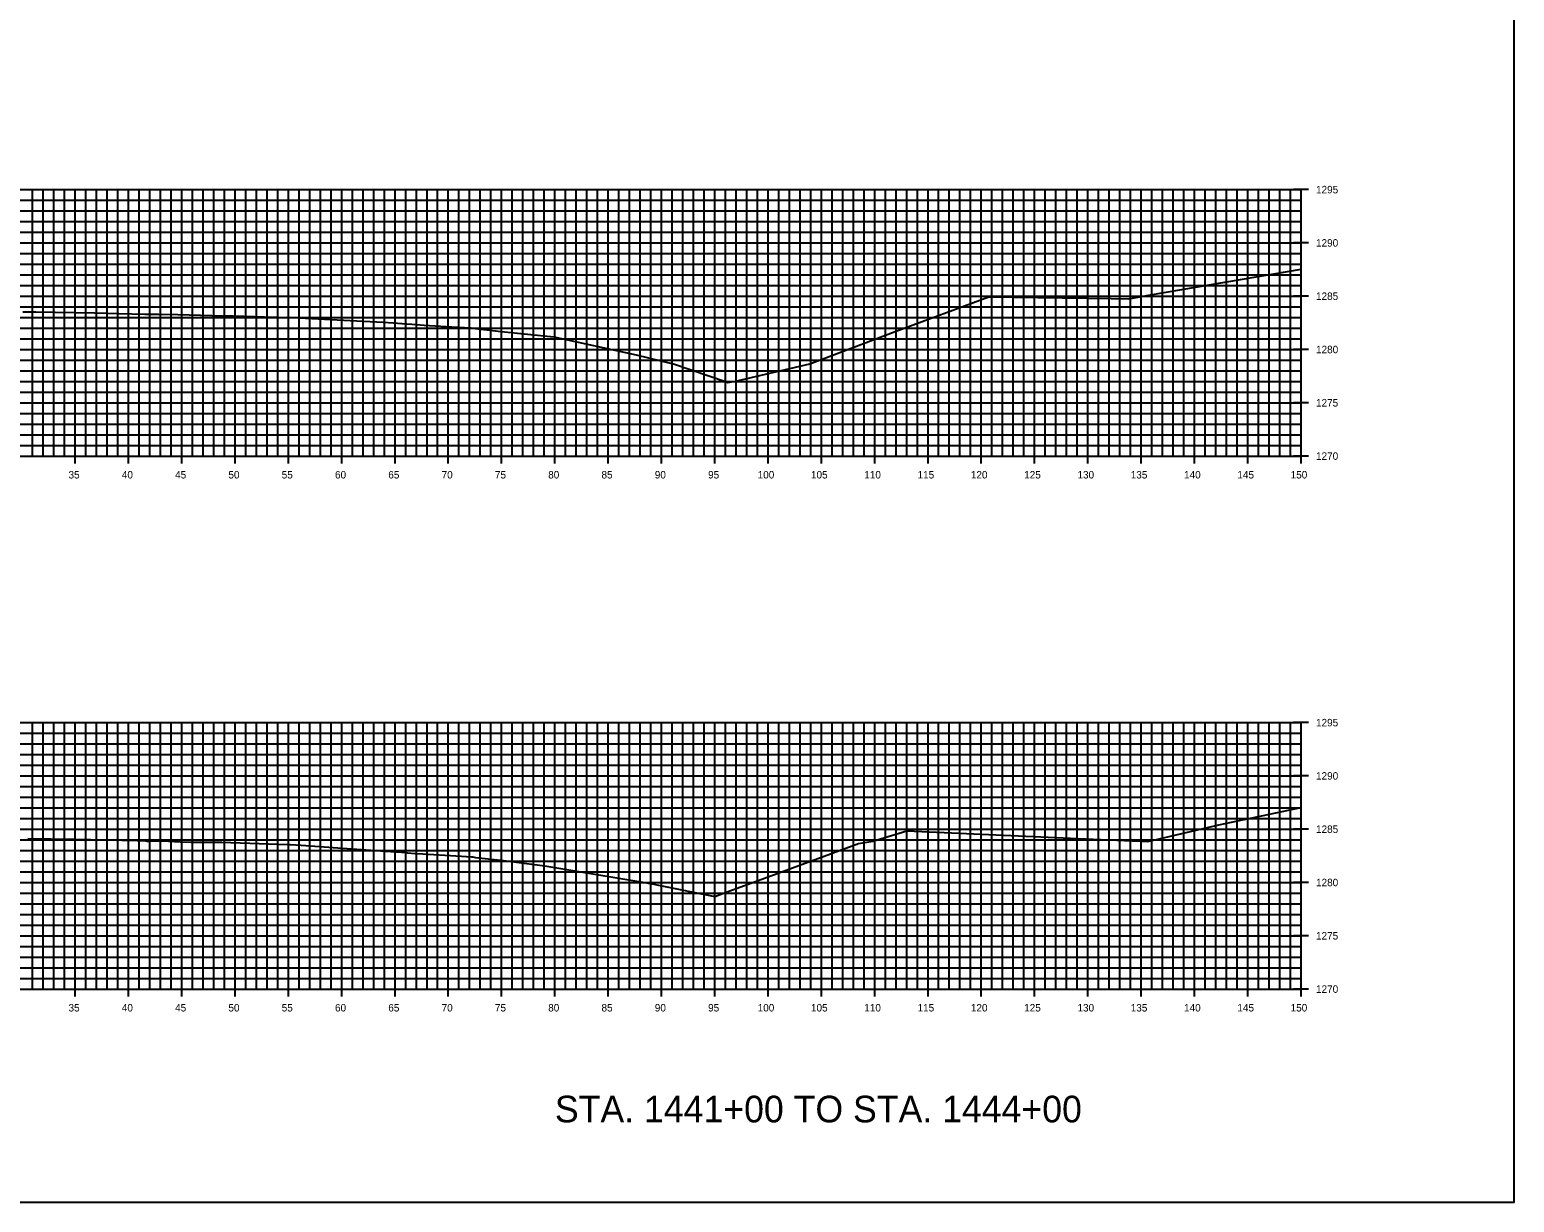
# Model space of a CAD drawing. Extents: x 674939 to 678919, y 750652 to 765176.
# Drawn here: x 678779.3 to 678918.5, y 758972.6 to 759082.6 of the extents above; entities that cross this region are included whole.
import ezdxf

# ---------------------------------------------------------------- set-up
doc = ezdxf.new("R2010")
doc.units = 0
for name, color, linetype in [('R_Axis', 7, 'Continuous'), ('R_Axis Annot', 7, 'Continuous'), ('R_Draft', 7, 'Continuous'), ('R_Exist Surface', 7, 'Continuous'), ('R_Grid', 7, 'Continuous'), ('R_No Plot', 7, 'Continuous')]:
    doc.layers.add(name, color=color, linetype=linetype)

msp = doc.modelspace()

# ---------------------------------------------------------------- linework, layer by layer
at = {"layer": 'R_Axis'}
for p, q in [((678899.23, 759067.55), (678897.83, 759067.55)), ((678898.53, 759042.55), (678898.53, 759067.55)), ((678899.23, 759062.55), (678897.83, 759062.55)), ((678899.23, 759057.55), (678897.83, 759057.55)), ((678899.23, 759052.55), (678897.83, 759052.55)), ((678899.23, 759047.55), (678897.83, 759047.55)), ((678783.53, 759041.85), (678783.53, 759043.25)), ((678788.53, 759041.85), (678788.53, 759043.25)), ((678793.53, 759041.85), (678793.53, 759043.25)), ((678798.53, 759041.85), (678798.53, 759043.25)), ((678803.53, 759041.85), (678803.53, 759043.25)), ((678808.53, 759041.85), (678808.53, 759043.25)), ((678813.53, 759041.85), (678813.53, 759043.25)), ((678818.53, 759041.85), (678818.53, 759043.25)), ((678823.53, 759041.85), (678823.53, 759043.25)), ((678828.53, 759041.85), (678828.53, 759043.25)), ((678833.53, 759041.85), (678833.53, 759043.25)), ((678838.53, 759041.85), (678838.53, 759043.25)), ((678843.53, 759041.85), (678843.53, 759043.25)), ((678848.53, 759041.85), (678848.53, 759043.25)), ((678853.53, 759041.85), (678853.53, 759043.25)), ((678858.53, 759041.85), (678858.53, 759043.25)), ((678863.53, 759041.85), (678863.53, 759043.25)), ((678868.53, 759041.85), (678868.53, 759043.25)), ((678873.53, 759041.85), (678873.53, 759043.25)), ((678878.53, 759041.85), (678878.53, 759043.25)), ((678883.53, 759041.85), (678883.53, 759043.25)), ((678888.53, 759041.85), (678888.53, 759043.25)), ((678893.53, 759041.85), (678893.53, 759043.25)), ((678898.53, 759041.85), (678898.53, 759043.25)), ((678598.53, 759042.55), (678898.53, 759042.55)), ((678899.23, 759042.55), (678897.83, 759042.55)), ((678899.23, 759017.55), (678897.83, 759017.55)), ((678898.53, 758992.55), (678898.53, 759017.55)), ((678899.23, 759012.55), (678897.83, 759012.55)), ((678899.23, 759007.55), (678897.83, 759007.55)), ((678899.23, 759002.55), (678897.83, 759002.55)), ((678899.23, 758997.55), (678897.83, 758997.55)), ((678783.53, 758991.85), (678783.53, 758993.25)), ((678788.53, 758991.85), (678788.53, 758993.25)), ((678793.53, 758991.85), (678793.53, 758993.25)), ((678798.53, 758991.85), (678798.53, 758993.25)), ((678803.53, 758991.85), (678803.53, 758993.25)), ((678808.53, 758991.85), (678808.53, 758993.25)), ((678813.53, 758991.85), (678813.53, 758993.25)), ((678818.53, 758991.85), (678818.53, 758993.25)), ((678823.53, 758991.85), (678823.53, 758993.25)), ((678828.53, 758991.85), (678828.53, 758993.25)), ((678833.53, 758991.85), (678833.53, 758993.25)), ((678838.53, 758991.85), (678838.53, 758993.25)), ((678843.53, 758991.85), (678843.53, 758993.25)), ((678848.53, 758991.85), (678848.53, 758993.25)), ((678853.53, 758991.85), (678853.53, 758993.25)), ((678858.53, 758991.85), (678858.53, 758993.25)), ((678863.53, 758991.85), (678863.53, 758993.25)), ((678868.53, 758991.85), (678868.53, 758993.25)), ((678873.53, 758991.85), (678873.53, 758993.25)), ((678878.53, 758991.85), (678878.53, 758993.25)), ((678883.53, 758991.85), (678883.53, 758993.25)), ((678888.53, 758991.85), (678888.53, 758993.25)), ((678893.53, 758991.85), (678893.53, 758993.25)), ((678898.53, 758991.85), (678898.53, 758993.25)), ((678598.53, 758992.55), (678898.53, 758992.55)), ((678899.23, 758992.55), (678897.83, 758992.55))]:
    msp.add_line(p, q, dxfattribs=at)
at = {"layer": 'R_Exist Surface'}
for points in [[(678778.61, 759056.09), (678779.83, 759056.07), (678781.66, 759056.04), (678783.45, 759056.02), (678785.35, 759055.99), (678787.61, 759055.94), (678790.05, 759055.88), (678790.23, 759055.86), (678790.34, 759055.85), (678790.72, 759055.86), (678791.35, 759055.87), (678793.15, 759055.83), (678796.35, 759055.75), (678798.36, 759055.7), (678800.34, 759055.64), (678802.25, 759055.58), (678802.43, 759055.57), (678802.54, 759055.56), (678802.96, 759055.56), (678803.34, 759055.57), (678808.1, 759055.32), (678812.43, 759055.11), (678813.4, 759055.04), (678814.18, 759054.99), (678815.1, 759054.93), (678816.25, 759054.84), (678816.78, 759054.81), (678818.85, 759054.69), (678820.65, 759054.57), (678820.74, 759054.56), (678820.79, 759054.54), (678823.5, 759054.25), (678828.44, 759053.75), (678836.15, 759052.04), (678839.75, 759051.17), (678844.52, 759049.54), (678844.75, 759049.46), (678845.47, 759049.58), (678852.44, 759051.21), (678860.45, 759054.24), (678869.23, 759057.5), (678880.72, 759057.33), (678882.37, 759057.29), (678884.41, 759057.69), (678898.53, 759060.09)], [(678779.08, 759006.67), (678783.42, 759006.61), (678784.72, 759006.59), (678784.99, 759006.58), (678789.33, 759006.49), (678789.96, 759006.48), (678790.28, 759006.44), (678790.4, 759006.44), (678791.37, 759006.46), (678791.76, 759006.45), (678793.37, 759006.38), (678794.38, 759006.35), (678797.28, 759006.32), (678798.14, 759006.29), (678803.45, 759006.11), (678803.53, 759006.11), (678803.68, 759006.11), (678804.74, 759006.04), (678808.6, 759005.78), (678812.62, 759005.49), (678813.68, 759005.42), (678814.58, 759005.35), (678814.71, 759005.34), (678815.42, 759005.28), (678815.6, 759005.27), (678819.78, 759005.02), (678820.72, 759004.96), (678820.84, 759004.95), (678821.08, 759004.91), (678821.1, 759004.91), (678823.7, 759004.6), (678827.57, 759004.12), (678836.41, 759002.65), (678837.82, 759002.41), (678838.26, 759002.31), (678843.52, 759001.25), (678844.93, 759001.78), (678847.61, 759002.75), (678857.01, 759006.22), (678858.36, 759006.44), (678861.55, 759007.39), (678878.3, 759006.66), (678884.16, 759006.4), (678890.82, 759007.95), (678898.53, 759009.6)]]:
    msp.add_lwpolyline(points, dxfattribs=at)
at = {"layer": 'R_Grid'}
for p, q in [((678598.53, 759067.55), (678898.53, 759067.55)), ((678598.53, 759066.55), (678898.53, 759066.55)), ((678779.53, 759042.55), (678779.53, 759067.55)), ((678780.53, 759042.55), (678780.53, 759067.55)), ((678781.53, 759042.55), (678781.53, 759067.55)), ((678782.53, 759042.55), (678782.53, 759067.55)), ((678783.53, 759042.55), (678783.53, 759067.55)), ((678784.53, 759042.55), (678784.53, 759067.55)), ((678785.53, 759042.55), (678785.53, 759067.55)), ((678786.53, 759042.55), (678786.53, 759067.55)), ((678787.53, 759042.55), (678787.53, 759067.55)), ((678788.53, 759042.55), (678788.53, 759067.55)), ((678789.53, 759042.55), (678789.53, 759067.55)), ((678790.53, 759042.55), (678790.53, 759067.55)), ((678791.53, 759042.55), (678791.53, 759067.55)), ((678792.53, 759042.55), (678792.53, 759067.55)), ((678793.53, 759042.55), (678793.53, 759067.55)), ((678794.53, 759042.55), (678794.53, 759067.55)), ((678795.53, 759042.55), (678795.53, 759067.55)), ((678796.53, 759042.55), (678796.53, 759067.55)), ((678797.53, 759042.55), (678797.53, 759067.55)), ((678798.53, 759042.55), (678798.53, 759067.55)), ((678799.53, 759042.55), (678799.53, 759067.55)), ((678800.53, 759042.55), (678800.53, 759067.55)), ((678801.53, 759042.55), (678801.53, 759067.55)), ((678802.53, 759042.55), (678802.53, 759067.55)), ((678803.53, 759042.55), (678803.53, 759067.55)), ((678804.53, 759042.55), (678804.53, 759067.55)), ((678805.53, 759042.55), (678805.53, 759067.55)), ((678806.53, 759042.55), (678806.53, 759067.55)), ((678807.53, 759042.55), (678807.53, 759067.55)), ((678808.53, 759042.55), (678808.53, 759067.55)), ((678809.53, 759042.55), (678809.53, 759067.55)), ((678810.53, 759042.55), (678810.53, 759067.55)), ((678811.53, 759042.55), (678811.53, 759067.55)), ((678812.53, 759042.55), (678812.53, 759067.55)), ((678813.53, 759042.55), (678813.53, 759067.55)), ((678814.53, 759042.55), (678814.53, 759067.55)), ((678815.53, 759042.55), (678815.53, 759067.55)), ((678816.53, 759042.55), (678816.53, 759067.55)), ((678817.53, 759042.55), (678817.53, 759067.55)), ((678818.53, 759042.55), (678818.53, 759067.55)), ((678819.53, 759042.55), (678819.53, 759067.55)), ((678820.53, 759042.55), (678820.53, 759067.55)), ((678821.53, 759042.55), (678821.53, 759067.55)), ((678822.53, 759042.55), (678822.53, 759067.55)), ((678823.53, 759042.55), (678823.53, 759067.55)), ((678824.53, 759042.55), (678824.53, 759067.55)), ((678825.53, 759042.55), (678825.53, 759067.55)), ((678826.53, 759042.55), (678826.53, 759067.55)), ((678827.53, 759042.55), (678827.53, 759067.55)), ((678828.53, 759042.55), (678828.53, 759067.55)), ((678829.53, 759042.55), (678829.53, 759067.55)), ((678830.53, 759042.55), (678830.53, 759067.55)), ((678831.53, 759042.55), (678831.53, 759067.55)), ((678832.53, 759042.55), (678832.53, 759067.55)), ((678833.53, 759042.55), (678833.53, 759067.55)), ((678834.53, 759042.55), (678834.53, 759067.55)), ((678835.53, 759042.55), (678835.53, 759067.55)), ((678836.53, 759042.55), (678836.53, 759067.55)), ((678837.53, 759042.55), (678837.53, 759067.55)), ((678838.53, 759042.55), (678838.53, 759067.55)), ((678839.53, 759042.55), (678839.53, 759067.55)), ((678840.53, 759042.55), (678840.53, 759067.55)), ((678841.53, 759042.55), (678841.53, 759067.55)), ((678842.53, 759042.55), (678842.53, 759067.55)), ((678843.53, 759042.55), (678843.53, 759067.55)), ((678844.53, 759042.55), (678844.53, 759067.55)), ((678845.53, 759042.55), (678845.53, 759067.55)), ((678846.53, 759042.55), (678846.53, 759067.55)), ((678847.53, 759042.55), (678847.53, 759067.55)), ((678848.53, 759042.55), (678848.53, 759067.55)), ((678849.53, 759042.55), (678849.53, 759067.55)), ((678850.53, 759042.55), (678850.53, 759067.55)), ((678851.53, 759042.55), (678851.53, 759067.55)), ((678852.53, 759042.55), (678852.53, 759067.55)), ((678853.53, 759042.55), (678853.53, 759067.55)), ((678854.53, 759042.55), (678854.53, 759067.55)), ((678855.53, 759042.55), (678855.53, 759067.55)), ((678856.53, 759042.55), (678856.53, 759067.55)), ((678857.53, 759042.55), (678857.53, 759067.55)), ((678858.53, 759042.55), (678858.53, 759067.55)), ((678859.53, 759042.55), (678859.53, 759067.55)), ((678860.53, 759042.55), (678860.53, 759067.55)), ((678861.53, 759042.55), (678861.53, 759067.55)), ((678862.53, 759042.55), (678862.53, 759067.55)), ((678863.53, 759042.55), (678863.53, 759067.55)), ((678864.53, 759042.55), (678864.53, 759067.55)), ((678865.53, 759042.55), (678865.53, 759067.55)), ((678866.53, 759042.55), (678866.53, 759067.55)), ((678867.53, 759042.55), (678867.53, 759067.55)), ((678868.53, 759042.55), (678868.53, 759067.55)), ((678869.53, 759042.55), (678869.53, 759067.55)), ((678870.53, 759042.55), (678870.53, 759067.55)), ((678871.53, 759042.55), (678871.53, 759067.55)), ((678872.53, 759042.55), (678872.53, 759067.55)), ((678873.53, 759042.55), (678873.53, 759067.55)), ((678874.53, 759042.55), (678874.53, 759067.55)), ((678875.53, 759042.55), (678875.53, 759067.55)), ((678876.53, 759042.55), (678876.53, 759067.55)), ((678877.53, 759042.55), (678877.53, 759067.55)), ((678878.53, 759042.55), (678878.53, 759067.55)), ((678879.53, 759042.55), (678879.53, 759067.55)), ((678880.53, 759042.55), (678880.53, 759067.55)), ((678881.53, 759042.55), (678881.53, 759067.55)), ((678882.53, 759042.55), (678882.53, 759067.55)), ((678883.53, 759042.55), (678883.53, 759067.55)), ((678884.53, 759042.55), (678884.53, 759067.55)), ((678885.53, 759042.55), (678885.53, 759067.55)), ((678886.53, 759042.55), (678886.53, 759067.55)), ((678887.53, 759042.55), (678887.53, 759067.55)), ((678888.53, 759042.55), (678888.53, 759067.55)), ((678889.53, 759042.55), (678889.53, 759067.55)), ((678890.53, 759042.55), (678890.53, 759067.55)), ((678891.53, 759042.55), (678891.53, 759067.55)), ((678892.53, 759042.55), (678892.53, 759067.55)), ((678893.53, 759042.55), (678893.53, 759067.55)), ((678894.53, 759042.55), (678894.53, 759067.55)), ((678895.53, 759042.55), (678895.53, 759067.55)), ((678896.53, 759042.55), (678896.53, 759067.55)), ((678897.53, 759042.55), (678897.53, 759067.55)), ((678898.53, 759042.55), (678898.53, 759067.55)), ((678598.53, 759065.55), (678898.53, 759065.55)), ((678598.53, 759064.55), (678898.53, 759064.55)), ((678598.53, 759063.55), (678898.53, 759063.55)), ((678598.53, 759062.55), (678898.53, 759062.55)), ((678598.53, 759061.55), (678898.53, 759061.55)), ((678598.53, 759060.55), (678898.53, 759060.55)), ((678598.53, 759059.55), (678898.53, 759059.55)), ((678598.53, 759058.55), (678898.53, 759058.55)), ((678598.53, 759057.55), (678898.53, 759057.55)), ((678598.53, 759056.55), (678898.53, 759056.55)), ((678598.53, 759055.55), (678898.53, 759055.55)), ((678598.53, 759054.55), (678898.53, 759054.55)), ((678598.53, 759053.55), (678898.53, 759053.55)), ((678598.53, 759052.55), (678898.53, 759052.55)), ((678598.53, 759051.55), (678898.53, 759051.55)), ((678598.53, 759050.55), (678898.53, 759050.55)), ((678598.53, 759049.55), (678898.53, 759049.55)), ((678598.53, 759048.55), (678898.53, 759048.55)), ((678598.53, 759047.55), (678898.53, 759047.55)), ((678598.53, 759046.55), (678898.53, 759046.55)), ((678598.53, 759045.55), (678898.53, 759045.55)), ((678598.53, 759044.55), (678898.53, 759044.55)), ((678598.53, 759043.55), (678898.53, 759043.55)), ((678598.53, 759042.55), (678898.53, 759042.55)), ((678598.53, 759017.55), (678898.53, 759017.55)), ((678598.53, 759016.55), (678898.53, 759016.55)), ((678779.53, 758992.55), (678779.53, 759017.55)), ((678780.53, 758992.55), (678780.53, 759017.55)), ((678781.53, 758992.55), (678781.53, 759017.55)), ((678782.53, 758992.55), (678782.53, 759017.55)), ((678783.53, 758992.55), (678783.53, 759017.55)), ((678784.53, 758992.55), (678784.53, 759017.55)), ((678785.53, 758992.55), (678785.53, 759017.55)), ((678786.53, 758992.55), (678786.53, 759017.55)), ((678787.53, 758992.55), (678787.53, 759017.55)), ((678788.53, 758992.55), (678788.53, 759017.55)), ((678789.53, 758992.55), (678789.53, 759017.55)), ((678790.53, 758992.55), (678790.53, 759017.55)), ((678791.53, 758992.55), (678791.53, 759017.55)), ((678792.53, 758992.55), (678792.53, 759017.55)), ((678793.53, 758992.55), (678793.53, 759017.55)), ((678794.53, 758992.55), (678794.53, 759017.55)), ((678795.53, 758992.55), (678795.53, 759017.55)), ((678796.53, 758992.55), (678796.53, 759017.55)), ((678797.53, 758992.55), (678797.53, 759017.55)), ((678798.53, 758992.55), (678798.53, 759017.55)), ((678799.53, 758992.55), (678799.53, 759017.55)), ((678800.53, 758992.55), (678800.53, 759017.55)), ((678801.53, 758992.55), (678801.53, 759017.55)), ((678802.53, 758992.55), (678802.53, 759017.55)), ((678803.53, 758992.55), (678803.53, 759017.55)), ((678804.53, 758992.55), (678804.53, 759017.55)), ((678805.53, 758992.55), (678805.53, 759017.55)), ((678806.53, 758992.55), (678806.53, 759017.55)), ((678807.53, 758992.55), (678807.53, 759017.55)), ((678808.53, 758992.55), (678808.53, 759017.55)), ((678809.53, 758992.55), (678809.53, 759017.55)), ((678810.53, 758992.55), (678810.53, 759017.55)), ((678811.53, 758992.55), (678811.53, 759017.55)), ((678812.53, 758992.55), (678812.53, 759017.55)), ((678813.53, 758992.55), (678813.53, 759017.55)), ((678814.53, 758992.55), (678814.53, 759017.55)), ((678815.53, 758992.55), (678815.53, 759017.55)), ((678816.53, 758992.55), (678816.53, 759017.55)), ((678817.53, 758992.55), (678817.53, 759017.55)), ((678818.53, 758992.55), (678818.53, 759017.55)), ((678819.53, 758992.55), (678819.53, 759017.55)), ((678820.53, 758992.55), (678820.53, 759017.55)), ((678821.53, 758992.55), (678821.53, 759017.55)), ((678822.53, 758992.55), (678822.53, 759017.55)), ((678823.53, 758992.55), (678823.53, 759017.55)), ((678824.53, 758992.55), (678824.53, 759017.55)), ((678825.53, 758992.55), (678825.53, 759017.55)), ((678826.53, 758992.55), (678826.53, 759017.55)), ((678827.53, 758992.55), (678827.53, 759017.55)), ((678828.53, 758992.55), (678828.53, 759017.55)), ((678829.53, 758992.55), (678829.53, 759017.55)), ((678830.53, 758992.55), (678830.53, 759017.55)), ((678831.53, 758992.55), (678831.53, 759017.55)), ((678832.53, 758992.55), (678832.53, 759017.55)), ((678833.53, 758992.55), (678833.53, 759017.55)), ((678834.53, 758992.55), (678834.53, 759017.55)), ((678835.53, 758992.55), (678835.53, 759017.55)), ((678836.53, 758992.55), (678836.53, 759017.55)), ((678837.53, 758992.55), (678837.53, 759017.55)), ((678838.53, 758992.55), (678838.53, 759017.55)), ((678839.53, 758992.55), (678839.53, 759017.55)), ((678840.53, 758992.55), (678840.53, 759017.55)), ((678841.53, 758992.55), (678841.53, 759017.55)), ((678842.53, 758992.55), (678842.53, 759017.55)), ((678843.53, 758992.55), (678843.53, 759017.55)), ((678844.53, 758992.55), (678844.53, 759017.55)), ((678845.53, 758992.55), (678845.53, 759017.55)), ((678846.53, 758992.55), (678846.53, 759017.55)), ((678847.53, 758992.55), (678847.53, 759017.55)), ((678848.53, 758992.55), (678848.53, 759017.55)), ((678849.53, 758992.55), (678849.53, 759017.55)), ((678850.53, 758992.55), (678850.53, 759017.55)), ((678851.53, 758992.55), (678851.53, 759017.55)), ((678852.53, 758992.55), (678852.53, 759017.55)), ((678853.53, 758992.55), (678853.53, 759017.55)), ((678854.53, 758992.55), (678854.53, 759017.55)), ((678855.53, 758992.55), (678855.53, 759017.55)), ((678856.53, 758992.55), (678856.53, 759017.55)), ((678857.53, 758992.55), (678857.53, 759017.55)), ((678858.53, 758992.55), (678858.53, 759017.55)), ((678859.53, 758992.55), (678859.53, 759017.55)), ((678860.53, 758992.55), (678860.53, 759017.55)), ((678861.53, 758992.55), (678861.53, 759017.55)), ((678862.53, 758992.55), (678862.53, 759017.55)), ((678863.53, 758992.55), (678863.53, 759017.55)), ((678864.53, 758992.55), (678864.53, 759017.55)), ((678865.53, 758992.55), (678865.53, 759017.55)), ((678866.53, 758992.55), (678866.53, 759017.55)), ((678867.53, 758992.55), (678867.53, 759017.55)), ((678868.53, 758992.55), (678868.53, 759017.55)), ((678869.53, 758992.55), (678869.53, 759017.55)), ((678870.53, 758992.55), (678870.53, 759017.55)), ((678871.53, 758992.55), (678871.53, 759017.55)), ((678872.53, 758992.55), (678872.53, 759017.55)), ((678873.53, 758992.55), (678873.53, 759017.55)), ((678874.53, 758992.55), (678874.53, 759017.55)), ((678875.53, 758992.55), (678875.53, 759017.55)), ((678876.53, 758992.55), (678876.53, 759017.55)), ((678877.53, 758992.55), (678877.53, 759017.55)), ((678878.53, 758992.55), (678878.53, 759017.55)), ((678879.53, 758992.55), (678879.53, 759017.55)), ((678880.53, 758992.55), (678880.53, 759017.55)), ((678881.53, 758992.55), (678881.53, 759017.55)), ((678882.53, 758992.55), (678882.53, 759017.55)), ((678883.53, 758992.55), (678883.53, 759017.55)), ((678884.53, 758992.55), (678884.53, 759017.55)), ((678885.53, 758992.55), (678885.53, 759017.55)), ((678886.53, 758992.55), (678886.53, 759017.55)), ((678887.53, 758992.55), (678887.53, 759017.55)), ((678888.53, 758992.55), (678888.53, 759017.55)), ((678889.53, 758992.55), (678889.53, 759017.55)), ((678890.53, 758992.55), (678890.53, 759017.55)), ((678891.53, 758992.55), (678891.53, 759017.55)), ((678892.53, 758992.55), (678892.53, 759017.55)), ((678893.53, 758992.55), (678893.53, 759017.55)), ((678894.53, 758992.55), (678894.53, 759017.55)), ((678895.53, 758992.55), (678895.53, 759017.55)), ((678896.53, 758992.55), (678896.53, 759017.55)), ((678897.53, 758992.55), (678897.53, 759017.55)), ((678898.53, 758992.55), (678898.53, 759017.55)), ((678598.53, 759015.55), (678898.53, 759015.55)), ((678598.53, 759014.55), (678898.53, 759014.55)), ((678598.53, 759013.55), (678898.53, 759013.55)), ((678598.53, 759012.55), (678898.53, 759012.55)), ((678598.53, 759011.55), (678898.53, 759011.55)), ((678598.53, 759010.55), (678898.53, 759010.55)), ((678598.53, 759009.55), (678898.53, 759009.55)), ((678598.53, 759008.55), (678898.53, 759008.55)), ((678598.53, 759007.55), (678898.53, 759007.55)), ((678598.53, 759006.55), (678898.53, 759006.55)), ((678598.53, 759005.55), (678898.53, 759005.55)), ((678598.53, 759004.55), (678898.53, 759004.55)), ((678598.53, 759003.55), (678898.53, 759003.55)), ((678598.53, 759002.55), (678898.53, 759002.55)), ((678598.53, 759001.55), (678898.53, 759001.55)), ((678598.53, 759000.55), (678898.53, 759000.55)), ((678598.53, 758999.55), (678898.53, 758999.55)), ((678598.53, 758998.55), (678898.53, 758998.55)), ((678598.53, 758997.55), (678898.53, 758997.55)), ((678598.53, 758996.55), (678898.53, 758996.55)), ((678598.53, 758995.55), (678898.53, 758995.55)), ((678598.53, 758994.55), (678898.53, 758994.55)), ((678598.53, 758993.55), (678898.53, 758993.55)), ((678598.53, 758992.55), (678898.53, 758992.55))]:
    msp.add_line(p, q, dxfattribs=at)
at = {"layer": 'R_No Plot'}
msp.add_lwpolyline([(678578.53, 758972.55), (678918.53, 758972.55), (678918.53, 759192.55), (678578.53, 759192.55)], close=True, dxfattribs=at)

# ---------------------------------------------------------------- texts
at = {"layer": 'R_Axis Annot'}
for s, p in [('1295', (678899.93, 759067.2)), ('1290', (678899.93, 759062.2)), ('1285', (678899.93, 759057.2)), ('1280', (678899.93, 759052.2)), ('1275', (678899.93, 759047.2)), ('1270', (678899.93, 759042.2)), ('35', (678782.9, 759040.45)), ('40', (678787.9, 759040.45)), ('45', (678792.9, 759040.45)), ('50', (678797.9, 759040.45)), ('55', (678802.9, 759040.45)), ('60', (678807.9, 759040.45)), ('65', (678812.9, 759040.45)), ('70', (678817.9, 759040.45)), ('75', (678822.9, 759040.45)), ('80', (678827.9, 759040.45)), ('85', (678832.9, 759040.45)), ('90', (678837.9, 759040.45)), ('95', (678842.9, 759040.45)), ('100', (678847.55, 759040.45)), ('105', (678852.55, 759040.45)), ('110', (678857.55, 759040.45)), ('115', (678862.55, 759040.45)), ('120', (678867.55, 759040.45)), ('125', (678872.55, 759040.45)), ('130', (678877.55, 759040.45)), ('135', (678882.55, 759040.45)), ('140', (678887.55, 759040.45)), ('145', (678892.55, 759040.45)), ('150', (678897.55, 759040.45)), ('1295', (678899.93, 759017.2)), ('1290', (678899.93, 759012.2)), ('1285', (678899.93, 759007.2)), ('1280', (678899.93, 759002.2)), ('1275', (678899.93, 758997.2)), ('1270', (678899.93, 758992.2)), ('35', (678782.9, 758990.45)), ('40', (678787.9, 758990.45)), ('45', (678792.9, 758990.45)), ('50', (678797.9, 758990.45)), ('55', (678802.9, 758990.45)), ('60', (678807.9, 758990.45)), ('65', (678812.9, 758990.45)), ('70', (678817.9, 758990.45)), ('75', (678822.9, 758990.45)), ('80', (678827.9, 758990.45)), ('85', (678832.9, 758990.45)), ('90', (678837.9, 758990.45)), ('95', (678842.9, 758990.45)), ('100', (678847.55, 758990.45)), ('105', (678852.55, 758990.45)), ('110', (678857.55, 758990.45)), ('115', (678862.55, 758990.45)), ('120', (678867.55, 758990.45)), ('125', (678872.55, 758990.45)), ('130', (678877.55, 758990.45)), ('135', (678882.55, 758990.45)), ('140', (678887.55, 758990.45)), ('145', (678892.55, 758990.45)), ('150', (678897.55, 758990.45))]:
    msp.add_text(s, height=0.7, dxfattribs=at).set_placement(p)
at = {"layer": 'R_Draft'}
msp.add_text('STA. 1441+00 TO STA. 1444+00', height=2.5, dxfattribs=at).set_placement((678828.53, 758980.05))

doc.saveas('drawing.dxf')
